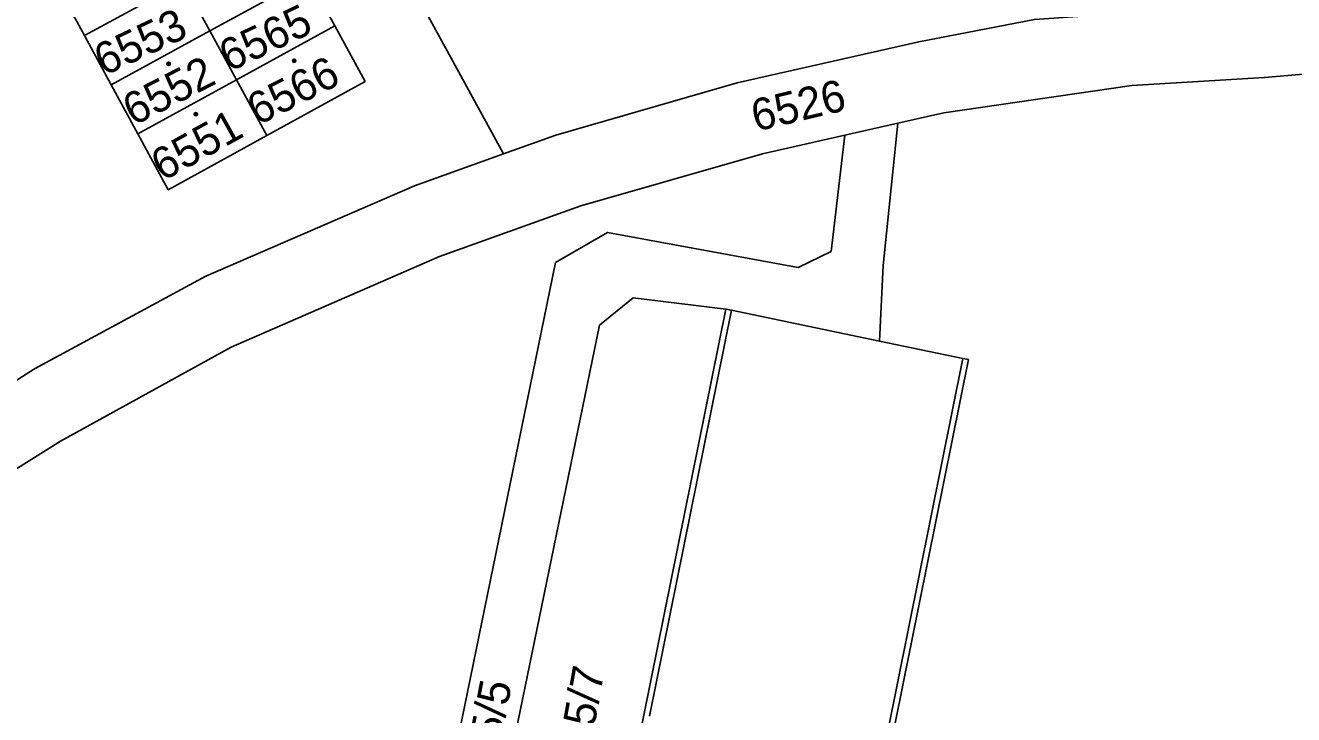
# Model space of a CAD drawing. Extents: x -596233 to -595156, y -1161235 to -1159375.
# Drawn here: x -595622.2 to -595554.5, y -1159527.2 to -1159490.4 of the extents above; entities that cross this region are included whole.
import ezdxf

# ---------------------------------------------------------------- set-up
doc = ezdxf.new("R2010")
doc.units = 0
for name, color, linetype in [('KN_CAR_KR', 7, 'Continuous'), ('KN_KULTURY', 7, 'Continuous'), ('KN_PARC_CIS_POZ', 7, 'Continuous'), ('KN_PARC_CIS_STAV', 7, 'Continuous'), ('KN_PARC_PLOCHA', 7, 'Continuous'), ('parcely_l', 7, 'Continuous')]:
    doc.layers.add(name, color=color, linetype=linetype)

msp = doc.modelspace()

# ---------------------------------------------------------------- linework, layer by layer
at = {"layer": 'KN_CAR_KR'}
for points in [[(-595584.5, -1159505.59), (-595588.88, -1159527.25)], [(-595577.93, -1159536.88), (-595572.15, -1159508.16)]]:
    msp.add_lwpolyline(points, dxfattribs=at)
at = {"layer": 'KN_KULTURY'}
for centre, radius in [((-595607.83, -1159492.28), 0.09), ((-595607.83, -1159492.28), 0.0398), ((-595614.53, -1159492.44), 0.09), ((-595614.53, -1159492.44), 0.0398), ((-595613.08, -1159495.12), 0.09), ((-595613.08, -1159495.12), 0.0398)]:
    msp.add_circle(centre, radius, dxfattribs=at)
at = {"layer": 'KN_PARC_PLOCHA'}
for points in [[(-595647.26, -1159479.39), (-595612.06, -1159459.61), (-595610.8, -1159461.92), (-595609.29, -1159464.68), (-595607.76, -1159467.49), (-595611.73, -1159469.66), (-595605.97, -1159480.23), (-595596.67, -1159497.24), (-595601.42, -1159498.95), (-595612.54, -1159503.77), (-595621.68, -1159508.71), (-595630.5, -1159514.34)], [(-595568.33, -1159490.07), (-595574.5, -1159491.26), (-595584.2, -1159493.46), (-595593.87, -1159496.24), (-595596.67, -1159497.24), (-595605.97, -1159480.23)], [(-595639.31, -1159531.13), (-595644.79, -1159525.59), (-595642.46, -1159523.61), (-595639.14, -1159520.8), (-595634.64, -1159517.43), (-595630.5, -1159514.34), (-595621.68, -1159508.71), (-595612.54, -1159503.77), (-595601.42, -1159498.95), (-595596.67, -1159497.24), (-595593.87, -1159496.24), (-595584.2, -1159493.46), (-595574.5, -1159491.26), (-595568.33, -1159490.07), (-595564.48, -1159489.81), (-595542.69, -1159488.67)], [(-595552.95, -1159492.9), (-595556.06, -1159493.17), (-595563.14, -1159493.59), (-595573.16, -1159495.05), (-595575.62, -1159495.61), (-595578.45, -1159496.25), (-595582.85, -1159497.24), (-595592.53, -1159500.02), (-595600.08, -1159502.72), (-595611.19, -1159507.55), (-595620.31, -1159512.57), (-595629.16, -1159518.13), (-595637.79, -1159524.59), (-595640.72, -1159527.44)], [(-595576.2, -1159529.83), (-595571.85, -1159508.22), (-595572.15, -1159508.16), (-595576.6, -1159507.23), (-595576.4, -1159503.21), (-595575.62, -1159495.61), (-595573.16, -1159495.05), (-595563.14, -1159493.59), (-595556.06, -1159493.17), (-595552.95, -1159492.9)]]:
    msp.add_lwpolyline(points, dxfattribs=at)
for points in [[(-595624.24, -1159468.83), (-595629.51, -1159471.65), (-595627.94, -1159474.55), (-595626.36, -1159477.45), (-595624.74, -1159480.43), (-595623.31, -1159483.06), (-595621.88, -1159485.68), (-595620.45, -1159488.31), (-595619.02, -1159490.93), (-595617.6, -1159493.56), (-595616.17, -1159496.18), (-595614.55, -1159499.16), (-595609.29, -1159496.27), (-595604.05, -1159493.38), (-595605.66, -1159490.42), (-595607.08, -1159487.81), (-595608.51, -1159485.2), (-595609.93, -1159482.59), (-595611.35, -1159479.98), (-595612.77, -1159477.38), (-595614.19, -1159474.77), (-595615.81, -1159471.8), (-595617.39, -1159468.9), (-595618.97, -1159466.01)], [(-595613.76, -1159488.06), (-595619.02, -1159490.93), (-595620.45, -1159488.31), (-595615.18, -1159485.44)], [(-595607.08, -1159487.81), (-595612.33, -1159490.68), (-595613.76, -1159488.06), (-595608.51, -1159485.2)], [(-595612.33, -1159490.68), (-595617.6, -1159493.56), (-595619.02, -1159490.93), (-595613.76, -1159488.06)], [(-595605.66, -1159490.42), (-595610.91, -1159493.3), (-595612.33, -1159490.68), (-595607.08, -1159487.81)], [(-595610.91, -1159493.3), (-595616.17, -1159496.18), (-595617.6, -1159493.56), (-595612.33, -1159490.68)], [(-595609.29, -1159496.27), (-595610.91, -1159493.3), (-595605.66, -1159490.42), (-595604.05, -1159493.38)], [(-595609.29, -1159496.27), (-595614.55, -1159499.16), (-595616.17, -1159496.18), (-595610.91, -1159493.3)], [(-595576.6, -1159507.23), (-595584.5, -1159505.59), (-595584.79, -1159505.53), (-595589.75, -1159504.93), (-595591.54, -1159506.39), (-595599.62, -1159545.64), (-595601.22, -1159553.4), (-595603.96, -1159566.74), (-595606.43, -1159564.25), (-595593.89, -1159503.05), (-595591.11, -1159501.44), (-595580.94, -1159503.3), (-595579.18, -1159502.45), (-595578.45, -1159496.25), (-595575.62, -1159495.61), (-595576.4, -1159503.21)], [(-595606.43, -1159564.25), (-595639.31, -1159531.13), (-595640.72, -1159527.44), (-595637.79, -1159524.59), (-595629.16, -1159518.13), (-595620.31, -1159512.57), (-595611.19, -1159507.55), (-595600.08, -1159502.72), (-595592.53, -1159500.02), (-595582.85, -1159497.24), (-595578.45, -1159496.25), (-595579.18, -1159502.45), (-595580.94, -1159503.3), (-595591.11, -1159501.44), (-595593.89, -1159503.05)], [(-595584.79, -1159505.53), (-595589.17, -1159527.19), (-595593.55, -1159548.81), (-595598.84, -1159547.74), (-595599.62, -1159545.64), (-595591.54, -1159506.39), (-595589.75, -1159504.93)], [(-595576.6, -1159507.23), (-595572.15, -1159508.16), (-595571.85, -1159508.22), (-595576.2, -1159529.83), (-595577.63, -1159536.93), (-595577.93, -1159536.88), (-595580.85, -1159551.39), (-595593.26, -1159548.87), (-595593.55, -1159548.81), (-595589.17, -1159527.19), (-595584.79, -1159505.53), (-595584.5, -1159505.59)]]:
    msp.add_lwpolyline(points, close=True, dxfattribs=at)
at = {"layer": 'parcely_l'}
for points in [[(-595607.76, -1159467.49), (-595611.73, -1159469.66), (-595605.97, -1159480.23), (-595596.67, -1159497.24)], [(-595619.02, -1159490.93), (-595613.76, -1159488.06)], [(-595612.33, -1159490.68), (-595613.76, -1159488.06)], [(-595607.08, -1159487.81), (-595612.33, -1159490.68)], [(-595605.66, -1159490.42), (-595607.08, -1159487.81)], [(-595620.45, -1159488.31), (-595619.02, -1159490.93)], [(-595596.67, -1159497.24), (-595593.87, -1159496.24), (-595584.2, -1159493.46), (-595574.5, -1159491.26), (-595568.33, -1159490.07)], [(-595619.02, -1159490.93), (-595617.6, -1159493.56)], [(-595617.6, -1159493.56), (-595612.33, -1159490.68)], [(-595612.33, -1159490.68), (-595610.91, -1159493.3)], [(-595610.91, -1159493.3), (-595605.66, -1159490.42)], [(-595605.66, -1159490.42), (-595604.05, -1159493.38), (-595609.29, -1159496.27)], [(-595520.03, -1159495.28), (-595521.56, -1159495.02), (-595532.26, -1159493.53), (-595542.78, -1159492.81), (-595552.95, -1159492.9), (-595556.06, -1159493.17), (-595563.14, -1159493.59), (-595573.16, -1159495.05), (-595575.62, -1159495.61)], [(-595616.17, -1159496.18), (-595617.6, -1159493.56)], [(-595616.17, -1159496.18), (-595610.91, -1159493.3)], [(-595610.91, -1159493.3), (-595609.29, -1159496.27)], [(-595575.62, -1159495.61), (-595578.45, -1159496.25)], [(-595575.62, -1159495.61), (-595576.4, -1159503.21), (-595576.6, -1159507.23)], [(-595639.31, -1159531.13), (-595640.72, -1159527.44), (-595637.79, -1159524.59), (-595629.16, -1159518.13), (-595620.31, -1159512.57), (-595611.19, -1159507.55), (-595600.08, -1159502.72), (-595592.53, -1159500.02), (-595582.85, -1159497.24), (-595578.45, -1159496.25)], [(-595609.29, -1159496.27), (-595614.55, -1159499.16), (-595616.17, -1159496.18)], [(-595578.45, -1159496.25), (-595579.18, -1159502.45), (-595580.94, -1159503.3), (-595591.11, -1159501.44), (-595593.89, -1159503.05), (-595606.43, -1159564.25)], [(-595596.67, -1159497.24), (-595601.42, -1159498.95), (-595612.54, -1159503.77), (-595621.68, -1159508.71), (-595630.5, -1159514.34), (-595634.64, -1159517.43)], [(-595584.79, -1159505.53), (-595589.75, -1159504.93), (-595591.54, -1159506.39), (-595599.62, -1159545.64)], [(-595593.55, -1159548.81), (-595589.17, -1159527.19), (-595584.79, -1159505.53)], [(-595584.79, -1159505.53), (-595584.5, -1159505.59), (-595576.6, -1159507.23)], [(-595576.6, -1159507.23), (-595572.15, -1159508.16), (-595571.85, -1159508.22), (-595576.2, -1159529.83), (-595577.63, -1159536.93)]]:
    msp.add_lwpolyline(points, dxfattribs=at)

# ---------------------------------------------------------------- texts
at = {"layer": 'KN_PARC_CIS_POZ'}
for s, rotation, p in [('6526', 13.442772, (-595583.2012, -1159496.0645)), ('6525/7', 79.714648, (-595592.5, -1159531.5992)), ('6525/5', 79.102083, (-595597.5206, -1159532.3298))]:
    msp.add_text(s, height=1.7, rotation=rotation, dxfattribs=at).set_placement(p)
at = {"layer": 'KN_PARC_CIS_STAV'}
for s, rotation, p in [('6553', 25.272304, (-595617.9783, -1159493.1106)), ('6565', 25.414659, (-595611.305, -1159492.8976)), ('6552', 27.189668, (-595616.4022, -1159495.7741)), ('6566', 26.896655, (-595609.7795, -1159495.7599)), ('6551', 29.09441, (-595614.8434, -1159498.7355))]:
    msp.add_text(s, height=1.7, rotation=rotation, dxfattribs=at).set_placement(p)

doc.saveas('drawing.dxf')
